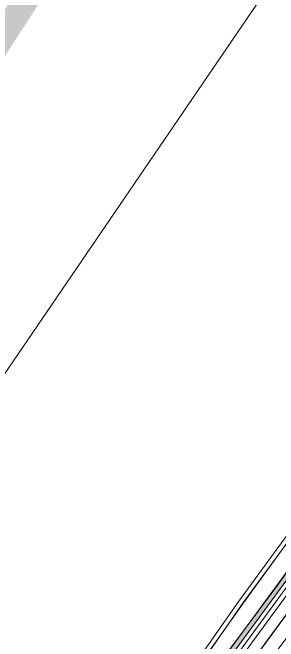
# Model space of a CAD drawing. Extents: x 2356431 to 2371438, y 6972864 to 6982525.
# Drawn here: x 2369946.7 to 2369972.1, y 6980248.6 to 6980308.6 of the extents above; entities that cross this region are included whole.
import ezdxf

# ---------------------------------------------------------------- set-up
doc = ezdxf.new("R2010")
doc.units = 0
doc.header["$LTSCALE"] = 5.6
for name, color, linetype, lineweight in [('1', 7, 'Continuous', 25), ('10', 7, 'Continuous', 13), ('62', 7, 'Continuous', 25)]:
    doc.layers.add(name, color=color, linetype=linetype, lineweight=lineweight)

msp = doc.modelspace()

# ---------------------------------------------------------------- hatches: boundary and pattern name
at = {"layer": '10'}
msp.add_hatch(color=256, dxfattribs=at).paths.add_polyline_path([(2369951.613, 6980225.568), (2369954.745, 6980230.424), (2369957.358, 6980234.119), (2369978.015, 6980262.276), (2369978.402, 6980262.017), (2369957.651, 6980233.754), (2369954.865, 6980229.766), (2369953.272, 6980227.366), (2369951.984, 6980225.338)])

# ---------------------------------------------------------------- linework, layer by layer
at = {"layer": '1', "lineweight": 13}
msp.add_lwpolyline([(2369855.033, 6980141.088), (2370017.862, 6980379.583), (2370022.31, 6980590.536), (2370099.424, 6980609.051), (2370119.624, 6980364.065), (2369916.007, 6980085.895)], close=True, dxfattribs=at)
at = {"layer": '10'}
for points in [[(2370001.914, 6980292.618), (2370003.267, 6980294.031), (2370004.678, 6980295.5), (2370007.223, 6980298.09), (2369998.46, 6980286.086), (2369991.023, 6980275.961), (2369886.641, 6980133.705), (2369885.369, 6980134.707), (2369891.23, 6980142.681), (2369903.963, 6980160.048), (2369911.523, 6980171.262), (2369937.839, 6980207.148), (2369944.978, 6980217.321), (2369950.606, 6980226.08), (2369951.596, 6980225.566), (2369952.33, 6980225.047)], [(2369951.978, 6980225.32), (2369990.068, 6980277.255), (2369990.298, 6980276.818), (2369952.336, 6980225.08)], [(2369886.641, 6980133.703), (2369900.491, 6980152.536), (2369914.387, 6980171.581), (2369934.283, 6980198.661), (2369953.969, 6980225.51), (2369968.717, 6980245.608), (2369980.705, 6980261.924), (2369990.814, 6980275.818), (2369991.335, 6980274.682), (2369984.112, 6980264.411), (2369980.974, 6980259.77), (2369968.161, 6980242.702), (2369951.268, 6980219.945), (2369934.994, 6980197.786), (2369887.62, 6980133.064)], [(2369951.613, 6980225.568), (2369954.745, 6980230.424), (2369957.358, 6980234.119), (2369978.015, 6980262.276), (2369978.402, 6980262.017), (2369957.651, 6980233.754), (2369954.865, 6980229.766), (2369953.272, 6980227.366), (2369951.984, 6980225.338)]]:
    msp.add_lwpolyline(points, close=True, dxfattribs=at)
for points in [[(2369992.832, 6980285.113), (2369968.729, 6980252.34), (2369968.729, 6980252.34), (2369961.192, 6980241.513)], [(2369929.105, 6980195.995), (2369937.894, 6980207.975), (2369942.758, 6980214.933), (2369944.657, 6980217.655), (2369948.329, 6980223.374), (2369952.159, 6980229.286), (2369954.393, 6980232.55), (2369958.477, 6980238.444), (2369963.419, 6980245.533), (2369968.282, 6980252.462), (2369974.876, 6980261.455), (2369976.38, 6980263.477), (2369976.723, 6980263.231), (2369973.622, 6980259.033), (2369968.713, 6980252.288), (2369965.546, 6980247.798), (2369953.075, 6980229.861), (2369949.776, 6980224.787), (2369945.07, 6980217.503), (2369938.039, 6980207.426), (2369926.453, 6980191.646)], [(2369967.116, 6980247.468), (2369971.793, 6980253.747), (2369974.999, 6980258.132)]]:
    msp.add_lwpolyline(points, dxfattribs=at)

# ---------------------------------------------------------------- texts
at = {"layer": '62', "width": 1.5}
msp.add_text('ROLL 3', height=21.87, rotation=56.986, dxfattribs=at).set_placement((2369892.913, 6980222.91))

doc.saveas('drawing.dxf')
